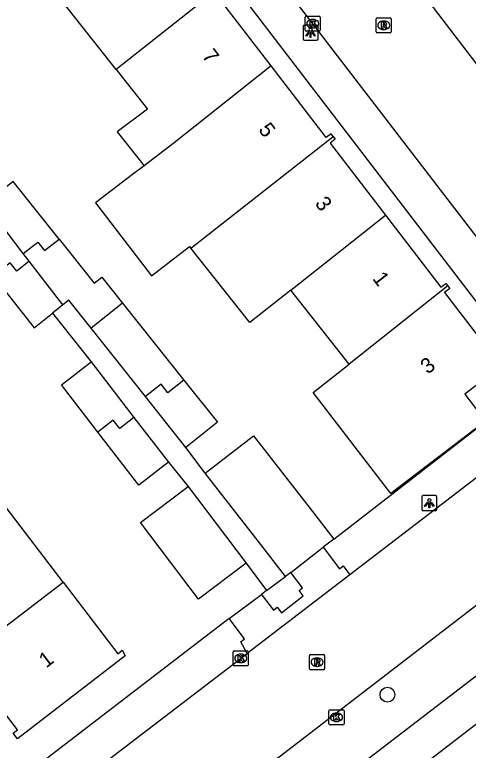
# Model space of a CAD drawing. Extents: x 159353 to 160616, y 385893 to 387321.
# Drawn here: x 159857.73 to 159887.71, y 386743.75 to 386792.35 of the extents above; entities that cross this region are included whole.
import ezdxf

# ---------------------------------------------------------------- set-up
doc = ezdxf.new("R2010")
doc.units = 0
for name, color, linetype in [('IMGEO_Boom', 7, 'Continuous'), ('IMGEO_Kolk', 7, 'Continuous'), ('IMGEO_Lichtpunt', 7, 'Continuous'), ('IMGEO_Muur', 7, 'Continuous'), ('IMGEO_Pand', 7, 'Continuous'), ('IMGEO_Pand_nummerreeks', 7, 'Continuous'), ('IMGEO_Rijbaan_lokaal_open', 7, 'Continuous'), ('IMGEO_Rioolput', 7, 'Continuous'), ('IMGEO_Voetpad_open', 7, 'Continuous')]:
    doc.layers.add(name, color=color, linetype=linetype)

msp = doc.modelspace()

# ---------------------------------------------------------------- linework, layer by layer
at = {"layer": 'IMGEO_Boom'}
msp.add_circle((159882.369, 386747.428), 0.489, dxfattribs=at)
at = {"layer": 'IMGEO_Kolk'}
for p, q in [((159876.929, 386791.331), (159876.929, 386792.183)), ((159877.004, 386792.257), (159877.856, 386792.257)), ((159877.93, 386792.183), (159877.93, 386791.331)), ((159877.417, 386792.037), (159877.442, 386792.037)), ((159877.856, 386791.257), (159877.004, 386791.257)), ((159877.44, 386791.477), (159877.415, 386791.477)), ((159872.172, 386749.4), (159872.172, 386750.252)), ((159872.247, 386750.326), (159873.099, 386750.326)), ((159872.66, 386750.106), (159872.685, 386750.106)), ((159873.173, 386750.252), (159873.173, 386749.4)), ((159872.683, 386749.546), (159872.658, 386749.546)), ((159873.099, 386749.326), (159872.247, 386749.326)), ((159878.501, 386745.507), (159878.501, 386746.359)), ((159878.576, 386746.433), (159879.428, 386746.433)), ((159878.989, 386746.213), (159879.014, 386746.213)), ((159879.502, 386746.359), (159879.502, 386745.507)), ((159879.012, 386745.653), (159878.987, 386745.653)), ((159879.428, 386745.433), (159878.576, 386745.433))]:
    msp.add_line(p, q, dxfattribs=at)
for points in [[(159876.929, 386791.331), (159876.929, 386792.183)], [(159877.004, 386792.257), (159877.856, 386792.257)], [(159877.93, 386792.183), (159877.93, 386791.331)], [(159877.25, 386791.957), (159877.373, 386791.957), (159877.373, 386791.806), (159877.503, 386791.957), (159877.667, 386791.957), (159877.521, 386791.806), (159877.674, 386791.557), (159877.522, 386791.557), (159877.437, 386791.721), (159877.373, 386791.654), (159877.373, 386791.557), (159877.25, 386791.557), (159877.25, 386791.957)], [(159877.856, 386791.257), (159877.004, 386791.257)], [(159872.172, 386749.4), (159872.172, 386750.252)], [(159872.247, 386750.326), (159873.099, 386750.326)], [(159872.493, 386750.026), (159872.616, 386750.026), (159872.616, 386749.875), (159872.746, 386750.026), (159872.91, 386750.026), (159872.764, 386749.875), (159872.917, 386749.626), (159872.765, 386749.626), (159872.68, 386749.79), (159872.616, 386749.723), (159872.616, 386749.626), (159872.493, 386749.626), (159872.493, 386750.026)], [(159873.173, 386750.252), (159873.173, 386749.4)], [(159873.099, 386749.326), (159872.247, 386749.326)], [(159878.501, 386745.507), (159878.501, 386746.359)], [(159878.576, 386746.433), (159879.428, 386746.433)], [(159878.822, 386746.133), (159878.945, 386746.133), (159878.945, 386745.982), (159879.075, 386746.133), (159879.239, 386746.133), (159879.093, 386745.982), (159879.246, 386745.733), (159879.094, 386745.733), (159879.009, 386745.897), (159878.945, 386745.83), (159878.945, 386745.733), (159878.822, 386745.733), (159878.822, 386746.133)], [(159879.502, 386746.359), (159879.502, 386745.507)], [(159879.428, 386745.433), (159878.576, 386745.433)]]:
    msp.add_lwpolyline(points, dxfattribs=at)
for centre, start, end in [((159877.006, 386792.181), 91.552, 178.448), ((159877.006, 386792.181), 91.552, 178.448), ((159877.854, 386792.181), 1.552, 88.448), ((159877.854, 386792.181), 1.552, 88.448), ((159877.006, 386791.333), 181.552, 268.448), ((159877.006, 386791.333), 181.552, 268.448), ((159877.854, 386791.333), 271.552, 358.448), ((159877.854, 386791.333), 271.552, 358.448), ((159872.249, 386750.25), 91.552, 178.448), ((159872.249, 386750.25), 91.552, 178.448), ((159873.097, 386750.25), 1.552, 88.448), ((159873.097, 386750.25), 1.552, 88.448), ((159872.249, 386749.402), 181.552, 268.448), ((159872.249, 386749.402), 181.552, 268.448), ((159873.097, 386749.402), 271.552, 358.448), ((159873.097, 386749.402), 271.552, 358.448), ((159878.578, 386746.357), 91.552, 178.448), ((159878.578, 386746.357), 91.552, 178.448), ((159879.426, 386746.357), 1.552, 88.448), ((159879.426, 386746.357), 1.552, 88.448), ((159878.578, 386745.509), 181.552, 268.448), ((159878.578, 386745.509), 181.552, 268.448), ((159879.426, 386745.509), 271.552, 358.448), ((159879.426, 386745.509), 271.552, 358.448)]:
    msp.add_arc(centre, 0.0765, start, end, dxfattribs=at)
for centre, major_axis, ratio, start_param, end_param in [((159877.416, 386791.757), (-0.387, 0.002), 0.722429, 4.712389, 7.853982), ((159877.441, 386791.757), (-0.39, 0.002), 0.717154, 1.570796, 4.712389), ((159872.659, 386749.826), (-0.387, 0.002), 0.722429, 4.712389, 7.853982), ((159872.684, 386749.826), (-0.39, 0.002), 0.717154, 1.570796, 4.712389), ((159878.988, 386745.933), (-0.387, 0.002), 0.722429, 4.712389, 7.853982), ((159879.013, 386745.933), (-0.39, 0.002), 0.717154, 1.570796, 4.712389)]:
    msp.add_ellipse(centre, major_axis=major_axis, ratio=ratio, start_param=start_param, end_param=end_param, dxfattribs=at)
at = {"layer": 'IMGEO_Lichtpunt'}
for p, q in [((159876.787, 386791.561), (159876.787, 386790.754)), ((159876.787, 386791.561), (159876.787, 386790.754)), ((159877.689, 386791.656), (159876.881, 386791.656)), ((159877.689, 386791.656), (159876.881, 386791.656)), ((159877.783, 386790.754), (159877.783, 386791.561)), ((159877.783, 386790.754), (159877.783, 386791.561)), ((159876.881, 386790.66), (159877.689, 386790.66)), ((159876.881, 386790.66), (159877.689, 386790.66)), ((159884.637, 386760.486), (159884.637, 386759.679)), ((159884.637, 386760.486), (159884.637, 386759.679)), ((159885.539, 386760.581), (159884.731, 386760.581)), ((159885.539, 386760.581), (159884.731, 386760.581)), ((159885.633, 386759.679), (159885.633, 386760.486)), ((159885.633, 386759.679), (159885.633, 386760.486)), ((159884.731, 386759.585), (159885.539, 386759.585)), ((159884.731, 386759.585), (159885.539, 386759.585))]:
    msp.add_line(p, q, dxfattribs=at)
for points in [[(159877.161, 386791.225), (159877.2, 386791.197), (159877.012, 386790.935), (159876.974, 386790.962), (159877.161, 386791.225)], [(159877.373, 386791.197), (159877.411, 386791.224), (159877.598, 386790.962), (159877.559, 386790.934), (159877.373, 386791.197)], [(159877.263, 386791.177), (159877.31, 386791.177), (159877.31, 386790.855), (159877.263, 386790.855), (159877.263, 386791.177)], [(159885.011, 386760.15), (159885.05, 386760.122), (159884.862, 386759.86), (159884.824, 386759.887), (159885.011, 386760.15)], [(159885.223, 386760.122), (159885.261, 386760.149), (159885.448, 386759.887), (159885.409, 386759.859), (159885.223, 386760.122)], [(159885.113, 386760.102), (159885.16, 386760.102), (159885.16, 386759.78), (159885.113, 386759.78), (159885.113, 386760.102)]]:
    msp.add_lwpolyline(points, dxfattribs=at)
for centre in [(159877.286, 386791.359), (159885.136, 386760.284)]:
    msp.add_circle(centre, 0.0994, dxfattribs=at)
for centre, start, end in [((159876.881, 386791.561), 90, 180), ((159876.881, 386791.561), 90, 180), ((159877.689, 386791.561), 0, 90), ((159877.689, 386791.561), 0, 90), ((159876.881, 386790.754), 180, 270), ((159876.881, 386790.754), 180, 270), ((159877.689, 386790.754), 270, 0), ((159877.689, 386790.754), 270, 360), ((159884.731, 386760.486), 90, 180), ((159884.731, 386760.486), 90, 180), ((159885.539, 386760.486), 0, 90), ((159885.539, 386760.486), 0, 90), ((159884.731, 386759.679), 180, 270), ((159884.731, 386759.679), 180, 270), ((159885.539, 386759.679), 270, 0), ((159885.539, 386759.679), 270, 360)]:
    msp.add_arc(centre, 0.0946, start, end, dxfattribs=at)
at = {"layer": 'IMGEO_Muur'}
msp.add_lwpolyline([(159878.815, 386757.704), (159888.837, 386765.459)], dxfattribs=at)
at = {"layer": 'IMGEO_Pand'}
for points in [[(159871.249, 386794.122), (159864.442, 386788.74)], [(159874.69, 386788.972), (159871.048, 386793.717), (159871.37, 386793.964), (159871.249, 386794.122)], [(159864.442, 386788.74), (159860.594, 386793.607)], [(159874.69, 386788.972), (159868.272, 386783.897), (159866.279, 386782.372)], [(159878.776, 386784.299), (159878.642, 386784.473), (159878.328, 386784.232), (159874.69, 386788.972)], [(159864.442, 386788.74), (159866.514, 386786.12), (159864.514, 386784.606), (159866.279, 386782.372)], [(159869.373, 386776.93), (159878.776, 386784.299)], [(159878.776, 386784.299), (159878.912, 386784.121), (159878.589, 386783.873), (159882.244, 386779.11)], [(159866.279, 386782.372), (159865.525, 386781.795), (159863.073, 386779.918), (159866.763, 386775.096), (159869.293, 386777.031), (159869.373, 386776.93)], [(159860.679, 386777.521), (159857.638, 386781.341), (159856.384, 386780.343)], [(159858.295, 386776.579), (159855.778, 386779.861)], [(159875.976, 386774.153), (159882.244, 386779.11)], [(159882.244, 386779.11), (159885.902, 386774.343), (159886.236, 386774.6), (159886.362, 386774.435)], [(159858.295, 386776.579), (159859.269, 386777.326), (159859.697, 386776.768), (159860.679, 386777.521)], [(159860.679, 386777.521), (159862.987, 386774.621), (159863.489, 386775.021), (159864.862, 386773.296)], [(159875.976, 386774.153), (159873.264, 386772.009), (159869.373, 386776.93)], [(159858.69, 386776.064), (159858.295, 386776.579)], [(159858.69, 386776.064), (159857.864, 386775.411), (159857.427, 386775.963), (159856.301, 386775.072)], [(159860.904, 386773.176), (159858.69, 386776.064)], [(159856.301, 386775.072), (159859.01, 386771.668), (159860.224, 386772.635)], [(159886.362, 386774.435), (159886.489, 386774.27), (159886.141, 386774.002), (159889.627, 386769.46), (159889.922, 386769.686), (159890.186, 386769.342), (159887.487, 386767.271), (159888.844, 386765.503), (159882.596, 386760.709), (159877.463, 386767.398), (159879.834, 386769.273)], [(159886.362, 386774.435), (159879.834, 386769.273)], [(159879.834, 386769.273), (159875.976, 386774.153)], [(159862.777, 386771.647), (159861.305, 386773.495), (159860.904, 386773.176)], [(159864.862, 386773.296), (159862.777, 386771.647)], [(159864.862, 386773.296), (159868.919, 386768.2)], [(159860.904, 386773.176), (159860.224, 386772.635)], [(159866.37, 386767.132), (159862.777, 386771.647)], [(159863.237, 386764.766), (159860.827, 386767.894), (159862.793, 386769.409)], [(159862.793, 386769.409), (159865.613, 386765.749)], [(159868.919, 386768.2), (159867.847, 386767.378), (159867.419, 386767.936), (159866.37, 386767.132)], [(159868.919, 386768.2), (159871.13, 386765.422), (159869.05, 386763.766)], [(159869.05, 386763.766), (159866.37, 386767.132)], [(159865.613, 386765.749), (159864.682, 386765.012), (159864.245, 386765.564), (159863.237, 386764.766)], [(159865.613, 386765.749), (159867.899, 386762.782)], [(159867.899, 386762.782), (159865.933, 386761.267), (159863.237, 386764.766)], [(159870.331, 386762.071), (159873.513, 386764.539), (159877.405, 386759.522), (159878.815, 386757.704)], [(159875.633, 386755.236), (159874.223, 386757.054), (159870.331, 386762.071)], [(159873.03, 386756.125), (159869.881, 386753.741), (159866.048, 386758.803), (159869.197, 386761.187)], [(159869.197, 386761.187), (159873.03, 386756.125)], [(159860.936, 386754.862), (159857.169, 386759.794)], [(159878.815, 386757.704), (159878.122, 386757.167)], [(159875.982, 386755.507), (159878.122, 386757.167)], [(159875.982, 386755.507), (159875.633, 386755.236)], [(159854.067, 386749.617), (159854.568, 386750), (159860.936, 386754.862)], [(159860.936, 386754.862), (159864.546, 386750.136), (159864.844, 386750.366), (159865.036, 386750), (159857.924, 386744.517), (159857.641, 386744.883), (159857.923, 386745.1), (159854.428, 386749.633), (159854.195, 386749.452), (159854.067, 386749.617)], [(159885.013, 386743.01), (159890.02, 386746.861)]]:
    msp.add_lwpolyline(points, dxfattribs=at)
at = {"layer": 'IMGEO_Rijbaan_lokaal_open'}
for points in [[(159862.134, 386811.668), (159863.962, 386809.288), (159892.377, 386772.307)], [(159880.143, 386799.688), (159889.839, 386787.01), (159889.895, 386787.011)], [(159891.292, 386764.079), (159879.89, 386755.35)], [(159895.007, 386758.463), (159891.361, 386755.71), (159871.869, 386740.713), (159865.084, 386735.29), (159865.044, 386735.258), (159863.821, 386734.324)], [(159879.89, 386755.35), (159873.093, 386750.147)], [(159859.414, 386739.695), (159872.901, 386750), (159873.093, 386750.147)]]:
    msp.add_lwpolyline(points, dxfattribs=at)
at = {"layer": 'IMGEO_Rioolput'}
for p, q in [((159881.622, 386791.225), (159881.622, 386792.077)), ((159881.697, 386792.151), (159882.549, 386792.151)), ((159882.11, 386791.931), (159882.135, 386791.931)), ((159882.623, 386792.077), (159882.623, 386791.225)), ((159882.133, 386791.371), (159882.108, 386791.371)), ((159882.549, 386791.151), (159881.697, 386791.151)), ((159877.217, 386749.152), (159877.217, 386750.004)), ((159877.292, 386750.078), (159878.144, 386750.078)), ((159878.218, 386750.004), (159878.218, 386749.152)), ((159877.705, 386749.858), (159877.73, 386749.858)), ((159878.144, 386749.078), (159877.292, 386749.078)), ((159877.728, 386749.298), (159877.703, 386749.298))]:
    msp.add_line(p, q, dxfattribs=at)
for points in [[(159881.622, 386791.225), (159881.622, 386792.077)], [(159881.697, 386792.151), (159882.549, 386792.151)], [(159882.211, 386791.849), (159881.959, 386791.851), (159881.959, 386791.451)], [(159882.137, 386791.77), (159882.083, 386791.77), (159882.083, 386791.689)], [(159882.623, 386792.077), (159882.623, 386791.225)], [(159881.959, 386791.451), (159882.083, 386791.451), (159882.083, 386791.613), (159882.094, 386791.613)], [(159882.083, 386791.689), (159882.135, 386791.689)], [(159882.141, 386791.584), (159882.212, 386791.451), (159882.352, 386791.451), (159882.287, 386791.577)], [(159882.549, 386791.151), (159881.697, 386791.151)], [(159877.217, 386749.152), (159877.217, 386750.004)], [(159877.292, 386750.078), (159878.144, 386750.078)], [(159878.218, 386750.004), (159878.218, 386749.152)], [(159877.806, 386749.776), (159877.554, 386749.778), (159877.554, 386749.378)], [(159877.554, 386749.378), (159877.678, 386749.378), (159877.678, 386749.54), (159877.689, 386749.54)], [(159877.732, 386749.697), (159877.678, 386749.697), (159877.678, 386749.616)], [(159877.678, 386749.616), (159877.73, 386749.616)], [(159877.736, 386749.511), (159877.807, 386749.378), (159877.947, 386749.378), (159877.882, 386749.504)], [(159878.144, 386749.078), (159877.292, 386749.078)]]:
    msp.add_lwpolyline(points, dxfattribs=at)
for centre, radius, start, end in [((159881.699, 386792.075), 0.0765, 91.552, 178.448), ((159881.699, 386792.075), 0.0765, 91.552, 178.448), ((159882.143, 386791.674), 0.0964, 77.0061, 93.1865), ((159882.157, 386791.731), 0.0378, 276.6634, 79.6772), ((159882.21, 386791.739), 0.109, 350.3612, 89.416), ((159882.208, 386791.739), 0.112, 277.5842, 350.9817), ((159882.547, 386792.075), 0.0765, 1.552, 88.448), ((159882.547, 386792.075), 0.0765, 1.552, 88.448), ((159881.699, 386791.227), 0.0765, 181.552, 268.448), ((159881.699, 386791.227), 0.0765, 181.552, 268.448), ((159882.093, 386791.56), 0.0533, 26.0293, 88.6989), ((159882.119, 386791.878), 0.19, 274.7715, 282.9687), ((159882.192, 386791.524), 0.108, 29.5134, 73.7905), ((159882.547, 386791.227), 0.0765, 271.552, 358.448), ((159882.547, 386791.227), 0.0765, 271.552, 358.448), ((159877.294, 386750.002), 0.0765, 91.552, 178.448), ((159877.294, 386750.002), 0.0765, 91.552, 178.448), ((159878.142, 386750.002), 0.0765, 1.552, 88.448), ((159878.142, 386750.002), 0.0765, 1.552, 88.448), ((159877.688, 386749.487), 0.0533, 26.0293, 88.6989), ((159877.714, 386749.805), 0.19, 274.7715, 282.9687), ((159877.738, 386749.601), 0.0964, 77.0061, 93.1865), ((159877.752, 386749.658), 0.0378, 276.6634, 79.6772), ((159877.805, 386749.666), 0.109, 350.3612, 89.416), ((159877.803, 386749.666), 0.112, 277.5842, 350.9817), ((159877.787, 386749.451), 0.108, 29.5134, 73.7905), ((159877.294, 386749.154), 0.0765, 181.552, 268.448), ((159877.294, 386749.154), 0.0765, 181.552, 268.448), ((159878.142, 386749.154), 0.0765, 271.552, 358.448), ((159878.142, 386749.154), 0.0765, 271.552, 358.448)]:
    msp.add_arc(centre, radius, start, end, dxfattribs=at)
for centre, major_axis, ratio, start_param, end_param in [((159882.109, 386791.651), (-0.387, 0.002), 0.722429, 4.712389, 7.853982), ((159882.134, 386791.651), (-0.39, 0.002), 0.717154, 1.570796, 4.712389), ((159877.704, 386749.578), (-0.387, 0.002), 0.722429, 4.712389, 7.853982), ((159877.729, 386749.578), (-0.39, 0.002), 0.717154, 1.570796, 4.712389)]:
    msp.add_ellipse(centre, major_axis=major_axis, ratio=ratio, start_param=start_param, end_param=end_param, dxfattribs=at)
at = {"layer": 'IMGEO_Voetpad_open'}
for points in [[(159864.301, 386804.62), (159890.713, 386770.139)], [(159860.224, 386772.635), (159862.793, 386769.409)], [(159878.815, 386757.704), (159888.837, 386765.459), (159890.243, 386766.548)], [(159870.331, 386762.071), (159869.05, 386763.766)], [(159867.899, 386762.782), (159869.197, 386761.187)], [(159878.122, 386757.167), (159879.209, 386755.748), (159879.447, 386755.93), (159879.89, 386755.35)], [(159866.277, 386731.823), (159889.952, 386750), (159897.758, 386755.993)], [(159873.03, 386756.125), (159874.384, 386754.306)], [(159874.047, 386754.055), (159874.843, 386753.02), (159875.081, 386753.202), (159875.355, 386752.845), (159876.8, 386753.95), (159876.526, 386754.307), (159876.764, 386754.489), (159875.982, 386755.507)], [(159874.384, 386754.306), (159875.633, 386755.236)], [(159874.384, 386754.306), (159874.047, 386754.055)], [(159871.896, 386752.452), (159874.047, 386754.055)], [(159871.896, 386752.452), (159868.698, 386750), (159858.332, 386742.051)], [(159873.093, 386750.147), (159872.684, 386750.929), (159872.922, 386751.111), (159871.896, 386752.452)]]:
    msp.add_lwpolyline(points, dxfattribs=at)

# ---------------------------------------------------------------- texts
at = {"layer": 'IMGEO_Pand_nummerreeks'}
for s, rotation, p in [('7', 307.4655, (159870.069, 386789.61)), ('5', 307.4655, (159873.801, 386784.74)), ('3', 307.467, (159877.533, 386779.87)), ('1', 307.467, (159881.334, 386774.911)), ('3', 37.5058, (159885.034, 386768.565)), ('1', 37.6304, (159859.814, 386749.155))]:
    msp.add_text(s, height=1, rotation=rotation, dxfattribs=at).set_placement(p)

doc.saveas('drawing.dxf')
